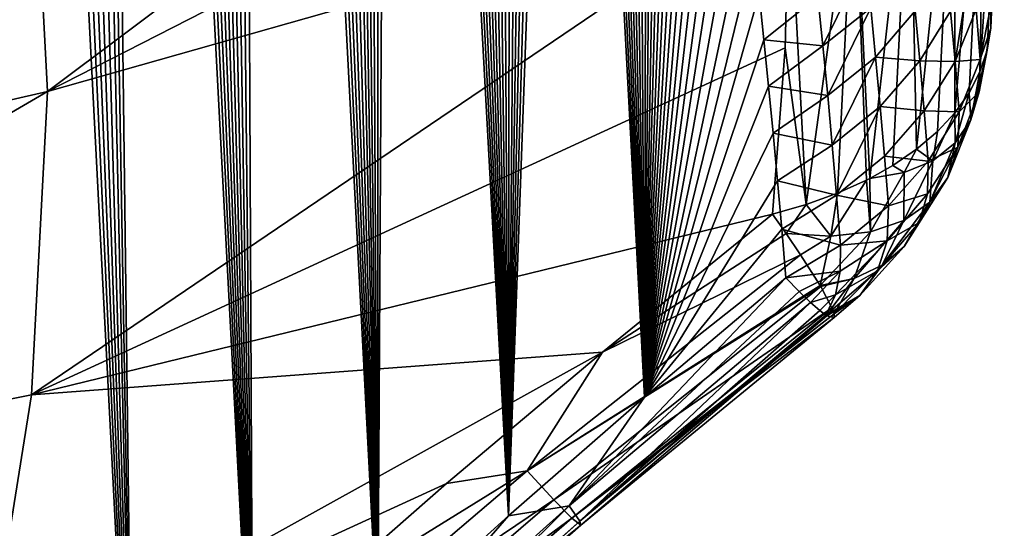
# Model space of a CAD drawing. Header units: metres. Extents: x -109 to 109, y -315 to 32.
# Tile 318 of 384: x 96.74 to 101.43, y -45.48 to -43.06. Entities that reach past the tile are written whole.
import ezdxf

# ---------------------------------------------------------------- set-up
doc = ezdxf.new("R2010")
doc.units = ezdxf.units.M
doc.layers.add('solid_K244242000C74_AAA', color=7, linetype='CONTINUOUS')

msp = doc.modelspace()

# ---------------------------------------------------------------- linework, layer by layer
at = {"layer": 'solid_K244242000C74_AAA'}
for points in [[(97.28479, -47.101196, 56.865753), (96.45829, -31.163191, 34.919102), (96.553978, -31.289412, 35.22876)], [(97.28479, -47.101196, 56.865753), (96.741074, -47.657288, 56.717468), (96.45829, -31.163191, 34.919102)], [(97.28479, -47.101196, 56.865753), (96.553978, -31.289412, 35.22876), (96.650589, -31.422043, 35.546429)], [(97.28479, -47.101196, 56.865753), (96.650589, -31.422043, 35.546429), (96.748077, -31.561544, 35.872639)], [(97.28479, -47.101196, 56.865753), (96.748077, -31.561544, 35.872639), (96.846481, -31.707619, 36.207047)], [(97.28479, -47.101196, 56.865753), (96.846481, -31.707619, 36.207047), (96.94577, -31.860317, 36.549698)], [(97.28479, -47.101196, 56.865753), (96.94577, -31.860317, 36.549698), (97.02079, -31.979521, 36.812462)], [(97.28479, -47.101196, 56.865753), (97.02079, -31.979521, 36.812462), (97.096237, -32.102997, 37.080463)], [(97.854324, -46.542526, 56.976097), (97.096237, -32.102997, 37.080463), (97.172112, -32.230736, 37.353706)], [(97.854324, -46.542526, 56.976097), (97.28479, -47.101196, 56.865753), (97.096237, -32.102997, 37.080463)], [(97.854324, -46.542526, 56.976097), (97.172112, -32.230736, 37.353706), (97.248474, -32.362411, 37.631824)], [(97.854324, -46.542526, 56.976097), (97.248474, -32.362411, 37.631824), (97.325264, -32.498276, 37.915081)], [(97.854324, -46.542526, 56.976097), (97.325264, -32.498276, 37.915081), (97.402451, -32.638596, 38.20377)], [(97.854324, -46.542526, 56.976097), (97.402451, -32.638596, 38.20377), (97.479965, -32.783646, 38.498188)], [(97.854324, -46.542526, 56.976097), (97.479965, -32.783646, 38.498188), (97.557816, -32.933479, 38.798393)], [(97.854324, -46.542526, 56.976097), (97.557816, -32.933479, 38.798393), (97.63607, -33.087669, 39.103935)], [(97.854324, -46.542526, 56.976097), (97.63607, -33.087669, 39.103935), (97.714676, -33.246479, 39.415092)], [(97.854324, -46.542526, 56.976097), (97.714676, -33.246479, 39.415092), (97.793556, -33.410233, 39.732197)], [(98.449898, -45.981064, 57.04678), (97.793556, -33.410233, 39.732197), (97.872643, -33.57925, 40.055584)], [(98.449898, -45.981064, 57.04678), (97.854324, -46.542526, 56.976097), (97.793556, -33.410233, 39.732197)], [(98.449898, -45.981064, 57.04678), (97.872643, -33.57925, 40.055584), (97.951904, -33.753647, 40.385384)], [(98.449898, -45.981064, 57.04678), (97.951904, -33.753647, 40.385384), (98.031464, -33.932896, 40.721062)], [(98.449898, -45.981064, 57.04678), (98.031464, -33.932896, 40.721062), (98.111237, -34.117268, 41.062889)], [(98.449898, -45.981064, 57.04678), (98.111237, -34.117268, 41.062889), (98.191132, -34.30714, 41.411251)], [(98.449898, -45.981064, 57.04678), (98.191132, -34.30714, 41.411251), (98.255066, -34.463257, 41.694904)], [(98.449898, -45.981064, 57.04678), (98.255066, -34.463257, 41.694904), (98.318954, -34.623322, 41.98317)], [(98.449898, -45.981064, 57.04678), (98.318954, -34.623322, 41.98317), (98.382904, -34.786983, 42.275719)], [(98.449898, -45.981064, 57.04678), (98.382904, -34.786983, 42.275719), (98.44693, -34.954124, 42.57243)], [(98.449898, -45.981064, 57.04678), (98.44693, -34.954124, 42.57243), (98.510963, -35.124973, 42.873528)], [(99.071205, -45.417698, 57.076584), (98.449898, -45.981064, 57.04678), (98.510963, -35.124973, 42.873528)], [(99.071205, -45.417698, 57.076584), (98.510963, -35.124973, 42.873528), (98.574936, -35.299759, 43.179237)], [(99.071205, -45.417698, 57.076584), (98.574936, -35.299759, 43.179237), (98.638763, -35.478718, 43.489784)], [(99.071205, -45.417698, 57.076584), (98.638763, -35.478718, 43.489784), (98.702377, -35.662071, 43.805397)], [(99.071205, -45.417698, 57.076584), (98.702377, -35.662071, 43.805397), (98.765808, -35.849728, 44.125996)], [(99.071205, -45.417698, 57.076584), (98.765808, -35.849728, 44.125996), (98.829193, -36.041218, 44.451145)], [(99.071205, -45.417698, 57.076584), (98.829193, -36.041218, 44.451145), (98.892456, -36.236794, 44.781078)], [(99.071205, -45.417698, 57.076584), (98.892456, -36.236794, 44.781078), (98.955482, -36.436726, 45.116058)], [(99.071205, -45.417698, 57.076584), (98.955482, -36.436726, 45.116058), (99.018173, -36.641293, 45.456337)], [(99.071205, -45.417698, 57.076584), (99.018173, -36.641293, 45.456337), (99.080414, -36.850769, 45.802181)], [(99.071205, -45.417698, 57.076584), (99.080414, -36.850769, 45.802181), (99.142159, -37.065311, 46.153751)], [(99.071205, -45.417698, 57.076584), (99.142159, -37.065311, 46.153751), (99.19342, -37.247452, 46.450649)], [(99.071205, -45.417698, 57.076584), (99.19342, -37.247452, 46.450649), (99.244476, -37.432682, 46.751141)], [(99.071205, -45.417698, 57.076584), (99.244476, -37.432682, 46.751141), (99.295265, -37.621193, 47.055405)], [(99.071205, -45.417698, 57.076584), (99.295265, -37.621193, 47.055405), (99.34568, -37.813183, 47.363617)], [(99.718651, -44.85178, 57.063065), (99.071205, -45.417698, 57.076584), (99.34568, -37.813183, 47.363617)], [(99.718651, -44.85178, 57.063065), (99.34568, -37.813183, 47.363617), (99.395653, -38.008842, 47.675949)], [(99.718651, -44.85178, 57.063065), (99.395653, -38.008842, 47.675949), (99.445084, -38.208366, 47.99258)], [(99.718651, -44.85178, 57.063065), (99.445084, -38.208366, 47.99258), (99.493904, -38.411942, 48.313683)], [(99.718651, -44.85178, 57.063065), (99.493904, -38.411942, 48.313683), (99.542206, -38.619339, 48.639076)], [(99.718651, -44.85178, 57.063065), (99.542206, -38.619339, 48.639076), (99.590179, -38.830105, 48.96838)], [(99.718651, -44.85178, 57.063065), (99.590179, -38.830105, 48.96838), (99.637718, -39.044476, 49.301781)], [(99.718651, -44.85178, 57.063065), (99.637718, -39.044476, 49.301781), (99.6847, -39.262684, 49.639496)], [(99.718651, -44.85178, 57.063065), (99.6847, -39.262684, 49.639496), (99.73101, -39.484974, 49.98172)], [(99.718651, -44.85178, 57.063065), (99.73101, -39.484974, 49.98172), (99.770073, -39.678936, 50.278809)], [(99.718651, -44.85178, 57.063065), (99.770073, -39.678936, 50.278809), (99.808487, -39.876221, 50.579498)], [(99.718651, -44.85178, 57.063065), (99.808487, -39.876221, 50.579498), (99.846169, -40.076981, 50.883919)], [(99.718651, -44.85178, 57.063065), (99.846169, -40.076981, 50.883919), (99.883194, -40.281036, 51.19194)], [(99.718651, -44.85178, 57.063065), (99.883194, -40.281036, 51.19194), (99.91983, -40.487896, 51.503162)], [(99.718651, -44.85178, 57.063065), (99.91983, -40.487896, 51.503162), (99.955971, -40.69772, 51.817722)], [(99.718651, -44.85178, 57.063065), (99.955971, -40.69772, 51.817722), (99.991516, -40.910702, 52.135769)], [(100.328529, -40.810352, 61.656857), (96.80014, -41.951969, 62.988171), (96.876595, -43.396534, 61.976673)], [(100.387352, -41.602249, 61.102367), (100.328529, -40.810352, 61.656857), (96.876595, -43.396534, 61.976673)], [(99.718651, -44.85178, 57.063065), (99.991516, -40.910702, 52.135769), (100.026367, -41.127033, 52.457455)], [(99.718651, -44.85178, 57.063065), (100.026367, -41.127033, 52.457455), (100.060402, -41.346901, 52.78294)], [(99.718651, -44.85178, 57.063065), (100.060402, -41.346901, 52.78294), (100.093521, -41.570496, 53.112373)], [(101.431145, -41.547901, 59.336552), (101.314957, -43.303505, 58.33054), (101.349388, -43.200737, 58.178886)], [(101.345108, -41.755722, 59.63335), (101.314957, -43.303505, 58.33054), (101.431145, -41.547901, 59.336552)], [(101.431145, -41.547901, 59.336552), (101.349388, -43.200737, 58.178886), (101.366653, -43.095604, 58.026264)], [(101.431145, -41.547901, 59.336552), (101.366653, -43.095604, 58.026264), (101.366577, -42.98962, 57.872932)], [(100.406975, -42.395443, 60.546967), (100.387352, -41.602249, 61.102367), (96.876595, -43.396534, 61.976673)], [(99.718651, -44.85178, 57.063065), (100.093521, -41.570496, 53.112373), (100.125626, -41.798008, 53.445911)], [(101.19339, -41.950787, 59.911934), (101.195969, -43.497955, 58.625103), (101.345108, -41.755722, 59.63335)], [(101.345108, -41.755722, 59.63335), (101.195969, -43.497955, 58.625103), (101.263657, -43.402912, 58.479721)], [(101.345108, -41.755722, 59.63335), (101.263657, -43.402912, 58.479721), (101.314957, -43.303505, 58.33054)], [(99.718651, -44.85178, 57.063065), (100.125626, -41.798008, 53.445911), (100.156593, -42.029621, 53.783707)], [(96.80014, -41.951969, 62.988171), (93.135605, -42.893753, 64.115204), (93.216095, -44.235905, 63.175419)], [(96.876595, -43.396534, 61.976673), (96.80014, -41.951969, 62.988171), (93.216095, -44.235905, 63.175419)], [(100.981247, -42.126339, 60.162647), (101.013809, -43.672054, 58.89946), (101.19339, -41.950787, 59.911934)], [(101.19339, -41.950787, 59.911934), (101.013809, -43.672054, 58.89946), (101.112427, -43.587955, 58.76545)], [(101.19339, -41.950787, 59.911934), (101.112427, -43.587955, 58.76545), (101.195969, -43.497955, 58.625103)], [(99.718651, -44.85178, 57.063065), (100.156593, -42.029621, 53.783707), (100.18647, -42.265278, 54.125721)], [(100.716042, -42.276291, 60.376801), (100.790817, -43.81155, 59.13026), (100.981247, -42.126339, 60.162647)], [(100.981247, -42.126339, 60.162647), (100.790817, -43.81155, 59.13026), (100.900978, -43.749447, 59.026054)], [(100.981247, -42.126339, 60.162647), (100.900978, -43.749447, 59.026054), (101.013809, -43.672054, 58.89946)], [(99.718651, -44.85178, 57.063065), (100.18647, -42.265278, 54.125721), (100.215408, -42.504681, 54.471714)], [(100.716042, -42.276291, 60.376801), (100.406975, -42.395443, 60.546967), (100.487381, -43.935555, 59.350586)], [(100.716042, -42.276291, 60.376801), (100.487381, -43.935555, 59.350586), (100.636604, -43.881886, 59.252529)], [(100.716042, -42.276291, 60.376801), (100.636604, -43.881886, 59.252529), (100.774879, -43.819614, 59.144077)], [(100.716042, -42.276291, 60.376801), (100.774879, -43.819614, 59.144077), (100.790817, -43.81155, 59.13026)], [(96.800148, -44.841076, 60.965195), (100.406975, -42.395443, 60.546967), (96.876595, -43.396534, 61.976673)], [(100.387352, -43.188637, 59.991566), (100.406975, -42.395443, 60.546967), (96.800148, -44.841076, 60.965195)], [(100.487381, -43.935555, 59.350586), (100.406975, -42.395443, 60.546967), (100.387352, -43.188637, 59.991566)], [(99.718651, -44.85178, 57.063065), (100.215408, -42.504681, 54.471714), (100.239952, -42.71722, 54.777729)], [(99.718651, -44.85178, 57.063065), (100.239952, -42.71722, 54.777729), (100.263771, -42.932621, 55.086792)], [(100.567711, -43.180267, 55.763214), (100.543472, -42.944782, 55.427624), (100.771606, -42.764542, 55.559284)], [(100.567711, -43.180267, 55.763214), (100.771606, -42.764542, 55.559284), (100.795792, -42.99868, 55.892605)], [(101.196526, -43.254093, 57.186012), (101.175713, -43.014839, 56.849499), (101.275429, -42.764893, 57.020184)], [(101.196526, -43.254093, 57.186012), (101.275429, -42.764893, 57.020184), (101.296432, -43.004581, 57.357243)], [(99.718651, -44.85178, 57.063065), (100.263771, -42.932621, 55.086792), (100.286873, -43.150879, 55.398911)], [(100.543472, -42.944782, 55.427624), (100.286873, -43.150879, 55.398911), (100.263771, -42.932621, 55.086792)], [(100.567711, -43.180267, 55.763214), (100.286873, -43.150879, 55.398911), (100.543472, -42.944782, 55.427624)], [(100.59063, -43.41642, 56.098434), (100.567711, -43.180267, 55.763214), (100.795792, -42.99868, 55.892605)], [(100.59063, -43.41642, 56.098434), (100.795792, -42.99868, 55.892605), (100.818672, -43.233463, 56.225574)], [(100.818672, -43.233463, 56.225574), (100.795792, -42.99868, 55.892605), (101.007408, -43.013046, 56.357471)], [(100.818672, -43.233463, 56.225574), (101.007408, -43.013046, 56.357471), (101.029358, -43.250797, 56.693214)], [(101.029358, -43.250797, 56.693214), (101.007408, -43.013046, 56.357471), (101.175713, -43.014839, 56.849499)], [(101.029358, -43.250797, 56.693214), (101.175713, -43.014839, 56.849499), (101.196526, -43.254093, 57.186012)], [(101.196526, -43.254093, 57.186012), (101.296432, -43.004581, 57.357243), (101.31601, -43.244926, 57.693916)], [(101.31601, -43.244926, 57.693916), (101.296432, -43.004581, 57.357243), (101.366577, -42.98962, 57.872932)], [(101.366653, -43.095604, 58.026264), (101.31601, -43.244926, 57.693916), (101.366577, -42.98962, 57.872932)], [(101.366653, -43.095604, 58.026264), (101.311325, -43.398663, 57.928699), (101.31601, -43.244926, 57.693916)], [(101.366653, -43.095604, 58.026264), (101.349388, -43.200737, 58.178886), (101.311325, -43.398663, 57.928699)], [(99.718651, -44.85178, 57.063065), (100.286873, -43.150879, 55.398911), (100.30925, -43.37199, 55.714081)], [(100.567711, -43.180267, 55.763214), (100.30925, -43.37199, 55.714081), (100.286873, -43.150879, 55.398911)], [(100.328529, -43.98053, 59.437077), (100.387352, -43.188637, 59.991566), (96.800148, -44.841076, 60.965195)], [(100.59063, -43.41642, 56.098434), (100.30925, -43.37199, 55.714081), (100.567711, -43.180267, 55.763214)], [(100.487381, -43.935555, 59.350586), (100.387352, -43.188637, 59.991566), (100.328529, -43.98053, 59.437077)], [(101.349388, -43.200737, 58.178886), (101.271622, -43.532051, 58.172443), (101.311325, -43.398663, 57.928699)], [(101.349388, -43.200737, 58.178886), (101.314957, -43.303505, 58.33054), (101.271622, -43.532051, 58.172443)], [(100.612236, -43.65324, 56.433285), (100.59063, -43.41642, 56.098434), (100.818672, -43.233463, 56.225574)], [(100.612236, -43.65324, 56.433285), (100.818672, -43.233463, 56.225574), (100.84024, -43.46888, 56.558189)], [(100.84024, -43.46888, 56.558189), (100.818672, -43.233463, 56.225574), (101.029358, -43.250797, 56.693214)], [(100.84024, -43.46888, 56.558189), (101.029358, -43.250797, 56.693214), (101.049957, -43.48917, 57.028606)], [(101.049957, -43.48917, 57.028606), (101.029358, -43.250797, 56.693214), (101.196526, -43.254093, 57.186012)], [(101.049957, -43.48917, 57.028606), (101.196526, -43.254093, 57.186012), (101.215965, -43.493961, 57.522175)], [(101.196526, -43.254093, 57.186012), (101.31601, -43.244926, 57.693916), (101.215965, -43.493961, 57.522175)], [(101.311325, -43.398663, 57.928699), (101.215965, -43.493961, 57.522175), (101.31601, -43.244926, 57.693916)], [(101.314957, -43.303505, 58.33054), (101.263657, -43.402912, 58.479721), (101.271622, -43.532051, 58.172443)], [(93.135605, -45.578056, 62.235638), (96.876595, -43.396534, 61.976673), (93.216095, -44.235905, 63.175419)], [(96.800148, -44.841076, 60.965195), (96.876595, -43.396534, 61.976673), (93.135605, -45.578056, 62.235638)], [(99.718651, -44.85178, 57.063065), (100.30925, -43.37199, 55.714081), (100.330902, -43.595959, 56.032307)], [(100.59063, -43.41642, 56.098434), (100.330902, -43.595959, 56.032307), (100.30925, -43.37199, 55.714081)], [(100.612236, -43.65324, 56.433285), (100.330902, -43.595959, 56.032307), (100.59063, -43.41642, 56.098434)], [(101.263657, -43.402912, 58.479721), (101.195969, -43.497955, 58.625103), (101.197762, -43.642174, 58.419819)], [(101.263657, -43.402912, 58.479721), (101.197762, -43.642174, 58.419819), (101.271622, -43.532051, 58.172443)], [(101.209717, -43.662338, 57.780575), (101.215965, -43.493961, 57.522175), (101.311325, -43.398663, 57.928699)], [(101.209717, -43.662338, 57.780575), (101.311325, -43.398663, 57.928699), (101.271622, -43.532051, 58.172443)], [(100.632538, -43.890713, 56.767761), (100.612236, -43.65324, 56.433285), (100.84024, -43.46888, 56.558189)], [(100.632538, -43.890713, 56.767761), (100.84024, -43.46888, 56.558189), (100.860497, -43.704926, 56.890446)], [(100.860497, -43.704926, 56.890446), (100.84024, -43.46888, 56.558189), (101.049957, -43.48917, 57.028606)], [(100.860497, -43.704926, 56.890446), (101.049957, -43.48917, 57.028606), (101.069199, -43.728168, 57.36364)], [(101.049957, -43.48917, 57.028606), (101.215965, -43.493961, 57.522175), (101.069199, -43.728168, 57.36364)], [(101.209717, -43.662338, 57.780575), (101.069199, -43.728168, 57.36364), (101.215965, -43.493961, 57.522175)], [(101.195969, -43.497955, 58.625103), (101.091347, -43.726631, 58.665428), (101.197762, -43.642174, 58.419819)], [(101.195969, -43.497955, 58.625103), (101.112427, -43.587955, 58.76545), (101.091347, -43.726631, 58.665428)], [(101.162811, -43.80687, 58.049038), (101.271622, -43.532051, 58.172443), (101.197762, -43.642174, 58.419819)], [(101.162811, -43.80687, 58.049038), (101.209717, -43.662338, 57.780575), (101.271622, -43.532051, 58.172443)], [(99.718651, -44.85178, 57.063065), (100.330902, -43.595959, 56.032307), (100.351822, -43.822781, 56.353588)], [(100.612236, -43.65324, 56.433285), (100.351822, -43.822781, 56.353588), (100.330902, -43.595959, 56.032307)], [(101.112427, -43.587955, 58.76545), (101.013809, -43.672054, 58.89946), (101.091347, -43.726631, 58.665428)], [(100.632538, -43.890713, 56.767761), (100.351822, -43.822781, 56.353588), (100.612236, -43.65324, 56.433285)], [(101.013809, -43.672054, 58.89946), (100.900978, -43.749447, 59.026054), (100.95472, -43.783577, 58.903904)], [(101.013809, -43.672054, 58.89946), (100.95472, -43.783577, 58.903904), (101.091347, -43.726631, 58.665428)], [(101.026558, -44.021526, 57.849525), (101.209717, -43.662338, 57.780575), (101.162811, -43.80687, 58.049038)], [(101.026558, -44.021526, 57.849525), (101.065071, -43.884777, 57.602097), (101.209717, -43.662338, 57.780575)], [(101.065071, -43.884777, 57.602097), (101.069199, -43.728168, 57.36364), (101.209717, -43.662338, 57.780575)], [(101.076393, -43.924023, 58.321011), (101.197762, -43.642174, 58.419819), (101.091347, -43.726631, 58.665428)], [(101.076393, -43.924023, 58.321011), (101.162811, -43.80687, 58.049038), (101.197762, -43.642174, 58.419819)], [(100.632538, -43.890713, 56.767761), (100.860497, -43.704926, 56.890446), (100.879448, -43.941597, 57.22234)], [(100.860497, -43.704926, 56.890446), (101.069199, -43.728168, 57.36364), (100.879448, -43.941597, 57.22234)], [(100.900978, -43.749447, 59.026054), (100.790817, -43.81155, 59.13026), (100.95472, -43.783577, 58.903904)], [(101.065071, -43.884777, 57.602097), (100.879448, -43.941597, 57.22234), (101.069199, -43.728168, 57.36364)], [(100.952576, -44.010948, 58.589851), (101.091347, -43.726631, 58.665428), (100.95472, -43.783577, 58.903904)], [(100.952576, -44.010948, 58.589851), (101.076393, -43.924023, 58.321011), (101.091347, -43.726631, 58.665428)], [(100.774879, -43.819614, 59.144077), (100.79438, -44.065514, 58.848999), (100.790817, -43.81155, 59.13026)], [(100.79438, -44.065514, 58.848999), (100.95472, -43.783577, 58.903904), (100.790817, -43.81155, 59.13026)], [(100.79438, -44.065514, 58.848999), (100.952576, -44.010948, 58.589851), (100.95472, -43.783577, 58.903904)], [(100.954445, -44.135643, 58.100887), (101.162811, -43.80687, 58.049038), (101.076393, -43.924023, 58.321011)], [(100.954445, -44.135643, 58.100887), (101.026558, -44.021526, 57.849525), (101.162811, -43.80687, 58.049038)], [(99.718651, -44.85178, 57.063065), (100.351822, -43.822781, 56.353588), (100.372017, -44.052452, 56.677925)], [(100.632538, -43.890713, 56.767761), (100.372017, -44.052452, 56.677925), (100.351822, -43.822781, 56.353588)], [(100.774879, -43.819614, 59.144077), (100.605667, -44.086395, 59.092129), (100.79438, -44.065514, 58.848999)], [(100.774879, -43.819614, 59.144077), (100.636604, -43.881886, 59.252529), (100.605667, -44.086395, 59.092129)], [(100.632538, -43.890713, 56.767761), (100.651527, -44.12883, 57.101856), (100.372017, -44.052452, 56.677925)], [(100.636604, -43.881886, 59.252529), (100.487381, -43.935555, 59.350586), (100.605667, -44.086395, 59.092129)], [(100.632538, -43.890713, 56.767761), (100.879448, -43.941597, 57.22234), (100.651527, -44.12883, 57.101856)], [(100.873505, -44.1082, 57.47776), (100.879448, -43.941597, 57.22234), (101.065071, -43.884777, 57.602097)], [(100.873505, -44.1082, 57.47776), (101.065071, -43.884777, 57.602097), (101.026558, -44.021526, 57.849525)], [(100.487381, -43.935555, 59.350586), (100.328529, -43.98053, 59.437077), (100.392181, -44.072536, 59.312897)], [(100.487381, -43.935555, 59.350586), (100.392181, -44.072536, 59.312897), (100.605667, -44.086395, 59.092129)], [(100.873505, -44.1082, 57.47776), (100.651527, -44.12883, 57.101856), (100.879448, -43.941597, 57.22234)], [(100.850204, -44.224796, 58.35107), (101.076393, -43.924023, 58.321011), (100.952576, -44.010948, 58.589851)], [(100.850204, -44.224796, 58.35107), (100.954445, -44.135643, 58.100887), (101.076393, -43.924023, 58.321011)], [(99.518715, -44.637535, 59.470413), (100.328529, -43.98053, 59.437077), (96.800148, -44.841076, 60.965195)], [(100.392181, -44.072536, 59.312897), (100.328529, -43.98053, 59.437077), (99.518715, -44.637535, 59.470413)], [(99.718651, -44.85178, 57.063065), (100.372017, -44.052452, 56.677925), (100.391487, -44.284977, 57.005322)], [(100.651527, -44.12883, 57.101856), (100.391487, -44.284977, 57.005322), (100.372017, -44.052452, 56.677925)], [(100.715965, -44.287174, 58.594978), (100.952576, -44.010948, 58.589851), (100.79438, -44.065514, 58.848999)], [(100.715965, -44.287174, 58.594978), (100.850204, -44.224796, 58.35107), (100.952576, -44.010948, 58.589851)], [(100.827805, -44.251537, 57.743084), (101.026558, -44.021526, 57.849525), (100.954445, -44.135643, 58.100887)], [(100.827805, -44.251537, 57.743084), (100.873505, -44.1082, 57.47776), (101.026558, -44.021526, 57.849525)], [(100.392181, -44.072536, 59.312897), (99.518715, -44.637535, 59.470413), (100.46183, -44.175201, 59.14616)], [(100.605667, -44.086395, 59.092129), (100.392181, -44.072536, 59.312897), (100.46183, -44.175201, 59.14616)], [(100.605667, -44.086395, 59.092129), (100.46183, -44.175201, 59.14616), (100.554497, -44.321476, 58.827629)], [(100.605667, -44.086395, 59.092129), (100.554497, -44.321476, 58.827629), (100.79438, -44.065514, 58.848999)], [(100.715965, -44.287174, 58.594978), (100.79438, -44.065514, 58.848999), (100.554497, -44.321476, 58.827629)], [(100.650635, -44.25296, 57.288177), (100.391487, -44.284977, 57.005322), (100.651527, -44.12883, 57.101856)], [(100.627419, -44.364559, 57.480873), (100.873505, -44.1082, 57.47776), (100.827805, -44.251537, 57.743084)], [(100.627419, -44.364559, 57.480873), (100.650635, -44.25296, 57.288177), (100.873505, -44.1082, 57.47776)], [(100.650635, -44.25296, 57.288177), (100.651527, -44.12883, 57.101856), (100.873505, -44.1082, 57.47776)], [(100.743446, -44.368187, 58.011982), (100.954445, -44.135643, 58.100887), (100.850204, -44.224796, 58.35107)], [(100.743446, -44.368187, 58.011982), (100.827805, -44.251537, 57.743084), (100.954445, -44.135643, 58.100887)], [(100.46183, -44.175201, 59.14616), (99.518715, -44.637535, 59.470413), (99.160675, -45.203766, 59.218964)], [(100.554497, -44.321476, 58.827629), (100.46183, -44.175201, 59.14616), (99.160675, -45.203766, 59.218964)], [(100.715965, -44.287174, 58.594978), (100.621201, -44.456276, 58.278687), (100.850204, -44.224796, 58.35107)], [(100.743446, -44.368187, 58.011982), (100.850204, -44.224796, 58.35107), (100.621201, -44.456276, 58.278687)], [(99.35994, -45.369164, 57.419926), (99.718651, -44.85178, 57.063065), (100.391487, -44.284977, 57.005322)], [(100.45517, -44.34956, 57.17046), (99.35994, -45.369164, 57.419926), (100.391487, -44.284977, 57.005322)], [(100.650635, -44.25296, 57.288177), (100.45517, -44.34956, 57.17046), (100.391487, -44.284977, 57.005322)], [(100.650635, -44.25296, 57.288177), (100.508934, -44.401638, 57.343365), (100.45517, -44.34956, 57.17046)], [(100.627419, -44.364559, 57.480873), (100.508934, -44.401638, 57.343365), (100.650635, -44.25296, 57.288177)], [(100.715965, -44.287174, 58.594978), (100.554497, -44.321476, 58.827629), (100.557358, -44.326313, 58.814507)], [(100.715965, -44.287174, 58.594978), (100.557358, -44.326313, 58.814507), (100.610962, -44.427128, 58.455441)], [(100.743446, -44.368187, 58.011982), (100.581825, -44.462399, 57.677441), (100.827805, -44.251537, 57.743084)], [(100.627419, -44.364559, 57.480873), (100.827805, -44.251537, 57.743084), (100.581825, -44.462399, 57.677441)], [(100.715965, -44.287174, 58.594978), (100.610962, -44.427128, 58.455441), (100.621201, -44.456276, 58.278687)], [(100.554497, -44.321476, 58.827629), (99.160675, -45.203766, 59.218964), (100.557358, -44.326313, 58.814507)], [(99.160675, -45.203766, 59.218964), (99.287727, -45.340698, 58.891727), (100.557358, -44.326313, 58.814507)], [(100.557358, -44.326313, 58.814507), (99.287727, -45.340698, 58.891727), (100.610962, -44.427128, 58.455441)], [(100.45517, -44.34956, 57.17046), (100.508934, -44.401638, 57.343365), (99.35994, -45.369164, 57.419926)], [(100.627419, -44.364559, 57.480873), (100.552933, -44.440289, 57.522587), (100.508934, -44.401638, 57.343365)], [(100.627419, -44.364559, 57.480873), (100.581825, -44.462399, 57.677441), (100.552933, -44.440289, 57.522587)], [(100.743446, -44.368187, 58.011982), (100.586395, -44.465408, 57.706547), (100.581825, -44.462399, 57.677441)], [(100.743446, -44.368187, 58.011982), (100.620842, -44.473991, 58.081665), (100.586395, -44.465408, 57.706547)], [(100.743446, -44.368187, 58.011982), (100.621201, -44.456276, 58.278687), (100.620842, -44.473991, 58.081665)], [(99.287727, -45.340698, 58.891727), (99.373421, -45.42786, 58.535313), (100.610962, -44.427128, 58.455441)], [(99.410187, -45.442345, 57.786114), (99.35994, -45.369164, 57.419926), (100.508934, -44.401638, 57.343365)], [(100.621201, -44.456276, 58.278687), (100.610962, -44.427128, 58.455441), (99.373421, -45.42786, 58.535313)], [(100.552933, -44.440289, 57.522587), (99.410187, -45.442345, 57.786114), (100.508934, -44.401638, 57.343365)], [(100.621201, -44.456276, 58.278687), (99.373421, -45.42786, 58.535313), (100.620842, -44.473991, 58.081665)], [(99.373421, -45.42786, 58.535313), (99.414726, -45.462147, 58.162361), (100.620842, -44.473991, 58.081665)], [(100.552933, -44.440289, 57.522587), (100.581825, -44.462399, 57.677441), (99.410187, -45.442345, 57.786114)], [(100.581825, -44.462399, 57.677441), (100.586395, -44.465408, 57.706547), (99.410187, -45.442345, 57.786114)], [(99.414726, -45.462147, 58.162361), (99.410187, -45.442345, 57.786114), (100.586395, -44.465408, 57.706547)], [(100.620842, -44.473991, 58.081665), (99.414726, -45.462147, 58.162361), (100.586395, -44.465408, 57.706547)], [(99.518715, -44.637535, 59.470413), (96.800148, -44.841076, 60.965195), (96.571365, -46.27478, 59.961304)], [(98.776443, -45.263603, 59.454407), (99.518715, -44.637535, 59.470413), (96.571365, -46.27478, 59.961304)], [(99.160675, -45.203766, 59.218964), (99.518715, -44.637535, 59.470413), (98.776443, -45.263603, 59.454407)], [(96.571365, -46.27478, 59.961304), (96.800148, -44.841076, 60.965195), (93.135605, -45.578056, 62.235638)], [(99.35994, -45.369164, 57.419926), (99.071205, -45.417698, 57.076584), (99.718651, -44.85178, 57.063065)], [(99.160675, -45.203766, 59.218964), (98.091019, -45.86565, 59.395912), (97.894356, -46.282269, 59.145485)], [(99.160675, -45.203766, 59.218964), (97.894356, -46.282269, 59.145485), (99.287727, -45.340698, 58.891727)], [(99.160675, -45.203766, 59.218964), (98.776443, -45.263603, 59.454407), (98.091019, -45.86565, 59.395912)], [(98.091019, -45.86565, 59.395912), (98.776443, -45.263603, 59.454407), (96.571365, -46.27478, 59.961304)], [(97.894356, -46.282269, 59.145485), (98.052338, -46.402313, 58.825161), (99.287727, -45.340698, 58.891727)], [(99.287727, -45.340698, 58.891727), (98.052338, -46.402313, 58.825161), (99.373421, -45.42786, 58.535313)], [(99.35994, -45.369164, 57.419926), (98.2444, -46.372082, 57.364193), (99.071205, -45.417698, 57.076584)], [(98.267456, -46.457508, 57.73045), (98.2444, -46.372082, 57.364193), (99.35994, -45.369164, 57.419926)], [(99.410187, -45.442345, 57.786114), (98.267456, -46.457508, 57.73045), (99.35994, -45.369164, 57.419926)], [(98.052338, -46.402313, 58.825161), (98.169685, -46.4729, 58.474133), (99.373421, -45.42786, 58.535313)], [(99.373421, -45.42786, 58.535313), (98.169685, -46.4729, 58.474133), (99.414726, -45.462147, 58.162361)], [(98.242249, -46.491516, 58.104858), (98.267456, -46.457508, 57.73045), (99.410187, -45.442345, 57.786114)], [(99.414726, -45.462147, 58.162361), (98.242249, -46.491516, 58.104858), (99.410187, -45.442345, 57.786114)], [(98.2444, -46.372082, 57.364193), (98.449898, -45.981064, 57.04678), (99.071205, -45.417698, 57.076584)], [(98.169685, -46.4729, 58.474133), (98.242249, -46.491516, 58.104858), (99.414726, -45.462147, 58.162361)]]:
    msp.add_3dface(points, dxfattribs=at)

doc.saveas('drawing.dxf')
